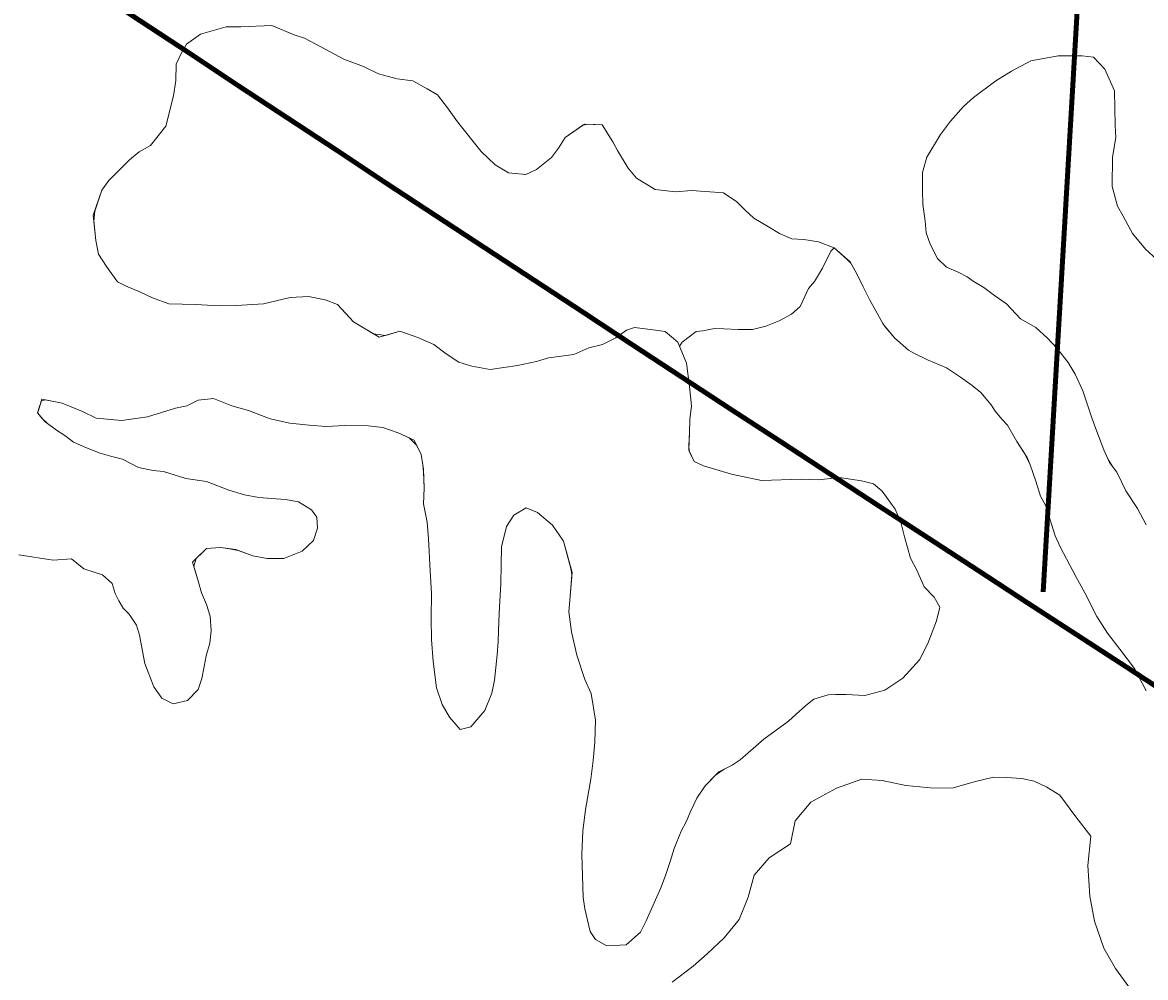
# Model space of a CAD drawing. Extents: x 553962 to 842807, y 8883888 to 9032388.
# Drawn here: x 671458 to 674180, y 8950820 to 8953134 of the extents above; entities that cross this region are included whole.
import ezdxf

# ---------------------------------------------------------------- set-up
doc = ezdxf.new("R2010")
doc.units = 0
doc.header["$LTSCALE"] = 160
for name, color, linetype, lineweight in [('21', 7, 'Continuous', 25), ('27', 7, 'Continuous', 90), ('4', 7, 'Continuous', 13)]:
    doc.layers.add(name, color=color, linetype=linetype, lineweight=lineweight)

msp = doc.modelspace()

# ---------------------------------------------------------------- linework, layer by layer
at = {"layer": '21'}
msp.add_spline([(665209.5, 8949437.1), (665261.8, 8949907.3), (665888.8, 8950560.5), (666750.9, 8951187.5), (667665.3, 8951814.5), (668344.5, 8952363.1), (668788.7, 8952911.7), (669180.6, 8953564.9), (669154.4, 8954270.2), (669755.3, 8954662.1), (670486.8, 8955027.9), (671218.3, 8955785.5), (671166.1, 8956360.3), (671531.8, 8956726), (671479.6, 8956987.3), (670957.1, 8957405.3), (670695.8, 8957849.4), (671139.9, 8958502.5), (671845.3, 8959207.9), (672394, 8958789.9), (673047.1, 8959234), (673465.1, 8959834.9), (673177.7, 8960461.9), (673987.6, 8960749.3), (675163.2, 8960879.9), (676103.7, 8960906.1), (677253.2, 8961428.6), (677697.4, 8961559.2), (678115.4, 8962133.9), (678611.8, 8962369.1), (678820.8, 8962919.9), (679291, 8963704.1), (679918, 8964226.8), (679944.1, 8964697.3), (679709, 8965272.3), (679291, 8966004.2), (678115.4, 8966945.2)], degree=3, dxfattribs=at)
at = {"layer": '27'}
msp.add_lwpolyline([(675245, 8966459.9), (679425.4, 8960995.9), (674256, 8957288.3), (673931.9, 8951754.5)], dxfattribs=at)
msp.add_spline([(637260.6, 8972975.8), (641524.5, 8971056.2), (652526.1, 8965412.7), (653164.3, 8965062.8), (670790.5, 8953770.1), (686194, 8943929.9), (696283.3, 8937647.1)], degree=3, dxfattribs=at)
at = {"layer": '4'}
for points in [[(673499.6, 8951502.9), (673548.3, 8951516.4), (673591.2, 8951545.3), (673632, 8951589.5), (673652.5, 8951629.4), (673673.4, 8951684.5), (673680.9, 8951717.2), (673667.8, 8951741.8), (673643.3, 8951766.8), (673625.7, 8951806.7), (673610.3, 8951836.4), (673595.6, 8951887.7), (673586.7, 8951923.5), (673572.6, 8951954.5), (673541.2, 8951998.7), (673520.2, 8952015.9), (673491.3, 8952023.3), (673438.3, 8952031.5), (673387.3, 8952025.7), (673345.5, 8952027.2), (673249, 8952024.2), (673176, 8952039.5), (673108.2, 8952059.6), (673085.7, 8952070.6), (673072.7, 8952097.6), (673074.2, 8952140.7), (673075.3, 8952172.4), (673079, 8952205.3), (673074.3, 8952252.4), (673067.4, 8952308.4), (673046.4, 8952359.9), (673015.6, 8952385.1), (672980.2, 8952390.2), (672941.1, 8952395.3), (672921.8, 8952388.4), (672895.8, 8952370.3), (672863.5, 8952353.7), (672830.2, 8952346), (672794.2, 8952329.5), (672733, 8952321.5), (672703.5, 8952312.4), (672657.5, 8952302.6), (672591.2, 8952293.5), (672547.1, 8952301.4), (672515.7, 8952311.4), (672484.7, 8952331.5), (672455, 8952354.1), (672416.3, 8952370.7), (672372.4, 8952386.2), (672322.1, 8952371.4), (672260.3, 8952409.2), (672221.2, 8952451.1), (672191.2, 8952462.3), (672150.8, 8952470.1), (672106.3, 8952467.9), (672042.4, 8952452.4), (671976.3, 8952448.3), (671935.6, 8952447.2), (671877.4, 8952450.6), (671812.8, 8952452.8), (671772.7, 8952466.9), (671744, 8952480.6), (671707.7, 8952495.8), (671687.8, 8952505.4), (671661.2, 8952543.2), (671641.9, 8952573), (671635.5, 8952606.2), (671629.4, 8952667.1), (671649.9, 8952727.5), (671667.2, 8952751), (671717.2, 8952801.3), (671740.7, 8952820.7), (671767.9, 8952836.3), (671805.1, 8952883.2), (671824.1, 8952956.1), (671829.3, 8952994), (671830.7, 8953033.2), (671843, 8953060.7), (671855.2, 8953081.8), (671889, 8953106), (671951.8, 8953124.1), (671987.4, 8953124.1), (672062.3, 8953126.6), (672116.1, 8953104.4), (672141.1, 8953095.9), (672181, 8953075.5), (672237.1, 8953045.6), (672284.6, 8953027.4), (672320.8, 8953009.6), (672366.1, 8952997.9), (672403.9, 8952992.8), (672438.8, 8952973.8), (672463.6, 8952958.9), (672487.9, 8952927.6), (672512.1, 8952893.8), (672569.2, 8952822), (672603.5, 8952789.1), (672635.9, 8952770.2), (672677.6, 8952766.2), (672703.4, 8952778), (672739.9, 8952807.1)], [(672455, 8952354.1), (672484.7, 8952331.5), (672515.7, 8952311.4), (672547.1, 8952301.4), (672591.2, 8952293.5), (672657.5, 8952302.6), (672703.5, 8952312.4), (672733, 8952321.5), (672794.2, 8952329.5), (672830.2, 8952346), (672863.5, 8952353.7), (672895.8, 8952370.3), (672921.8, 8952388.4), (672941.1, 8952395.3), (672980.2, 8952390.2), (673015.6, 8952385.1), (673046.4, 8952359.9), (673050.6, 8952349.6), (673056.6, 8952359.6), (673090.4, 8952385), (673107, 8952387), (673135.1, 8952392.3), (673157.9, 8952391.5), (673192.1, 8952390.3), (673227.6, 8952390.3), (673259.6, 8952398.1), (673291.8, 8952410.9), (673321.6, 8952427.6), (673342.5, 8952445.9), (673349.3, 8952459.6), (673363.1, 8952489.6), (673377.6, 8952506.8), (673396.5, 8952539.2), (673417, 8952580.3), (673425, 8952587.8), (673387.3, 8952602.9), (673352, 8952608), (673322.9, 8952610.3), (673292.9, 8952622.7), (673265.6, 8952638.9), (673230.8, 8952660.4), (673208.7, 8952680.2), (673189.1, 8952700), (673156.8, 8952721.4), (673079.6, 8952726.7), (673041.5, 8952724.2), (672990.9, 8952729.8), (672946.2, 8952756.7), (672925.5, 8952781.6), (672900.4, 8952824.3), (672888.4, 8952845), (672863.2, 8952886.5), (672829, 8952887.7), (672816.3, 8952885.6), (672773.3, 8952855.4), (672757.2, 8952829.3), (672739.9, 8952807.1), (672703.4, 8952778), (672677.6, 8952766.2), (672635.9, 8952770.2), (672603.5, 8952789.1), (672569.2, 8952822), (672512.1, 8952893.8), (672487.9, 8952927.6), (672463.6, 8952958.9), (672438.8, 8952973.8), (672403.9, 8952992.8), (672366.1, 8952997.9), (672320.8, 8953009.6), (672284.6, 8953027.4), (672237.1, 8953045.6), (672181, 8953075.5), (672141.1, 8953095.9), (672116.1, 8953104.4), (672062.3, 8953126.6), (671987.4, 8953124.1), (671951.8, 8953124.1), (671889, 8953106), (671855.2, 8953081.8), (671843, 8953060.7), (671830.7, 8953033.2), (671829.3, 8952994), (671824.1, 8952956.1), (671805.1, 8952883.2), (671767.9, 8952836.3), (671740.7, 8952820.7), (671717.2, 8952801.3), (671667.2, 8952751), (671649.9, 8952727.5), (671632.9, 8952677.4), (671630.8, 8952653.3), (671635.5, 8952606.2), (671641.9, 8952573), (671661.2, 8952543.2), (671687.8, 8952505.4), (671707.7, 8952495.8), (671744, 8952480.6), (671772.7, 8952466.9), (671812.8, 8952452.8), (671877.4, 8952450.6), (671935.6, 8952447.2)], [(674181.5, 8951916.5), (674160, 8951956.6), (674132.4, 8951999.5), (674110.3, 8952044.9), (674092.8, 8952067.6), (674078.9, 8952098.3), (674059, 8952149.2), (674049.8, 8952176.2), (674041.8, 8952200.6), (674028, 8952241.6), (674009.1, 8952281.6), (673992.3, 8952310.1), (673965.6, 8952344.1), (673942.4, 8952369), (673914.1, 8952395.3), (673876.8, 8952415.7), (673842.6, 8952452.4), (673814.1, 8952472.5), (673788.2, 8952492.4), (673762, 8952507.3), (673747.2, 8952517.9), (673726, 8952528.8), (673697.3, 8952541.3), (673675.2, 8952562.3), (673657.4, 8952597.2), (673648.2, 8952624.2), (673645.4, 8952653.5), (673640.4, 8952693), (673639.2, 8952728.5), (673639.4, 8952770.4), (673649.6, 8952808.1), (673683.2, 8952862.7), (673707.2, 8952894.9), (673738.9, 8952930.5), (673762.5, 8952952.5), (673817.2, 8952992.5), (673854.8, 8953016.5), (673901.4, 8953041.5), (673967.7, 8953053.1), (674026.1, 8953053.6), (674053.9, 8953050.1), (674080.8, 8953021.2), (674104.3, 8952968.4), (674106.4, 8952884.6), (674107.9, 8952855.4), (674099.9, 8952807.5), (674098.7, 8952736.5), (674112.2, 8952689), (674125.3, 8952664.5), (674148, 8952623.1), (674179.6, 8952585.2), (674215.2, 8952552.2)], [(674215.2, 8952552.2), (674179.6, 8952585.2), (674148, 8952623.1), (674125.3, 8952664.5), (674112.2, 8952689), (674098.7, 8952736.5), (674099.9, 8952807.5), (674107.9, 8952855.4), (674106.4, 8952884.6), (674104.3, 8952968.4), (674080.8, 8953021.2), (674053.9, 8953050.1), (674026.1, 8953053.6), (673967.7, 8953053.1), (673901.4, 8953041.5), (673854.8, 8953016.5), (673817.2, 8952992.5), (673762.5, 8952952.5), (673738.9, 8952930.5), (673707.2, 8952894.9), (673683.2, 8952862.7), (673649.6, 8952808.1), (673639.4, 8952770.4), (673639.2, 8952728.5), (673640.4, 8952693), (673645.4, 8952653.5), (673648.2, 8952624.2), (673657.4, 8952597.2), (673675.2, 8952562.3), (673697.3, 8952541.3), (673726, 8952528.8), (673747.2, 8952517.9), (673762, 8952507.3), (673788.2, 8952492.4), (673814.1, 8952472.5), (673842.6, 8952452.4), (673876.8, 8952415.7), (673914.1, 8952395.3), (673942.4, 8952369), (673965.6, 8952344.1), (673992.3, 8952310.1), (674009.1, 8952281.6), (674028, 8952241.6), (674041.8, 8952200.6), (674049.8, 8952176.2), (674059, 8952149.2), (674078.9, 8952098.3), (674089.4, 8952075.2), (674099.8, 8952058.5), (674110.3, 8952044.9), (674132.4, 8951999.5), (674160, 8951956.6), (674181.5, 8951916.5)], [(672739.9, 8952807.1), (672757.2, 8952829.3), (672773.3, 8952855.4), (672819.7, 8952888), (672863.2, 8952886.5), (672888.4, 8952845), (672900.4, 8952824.3), (672925.5, 8952781.6), (672946.2, 8952756.7), (672990.9, 8952729.8), (673041.5, 8952724.2), (673079.6, 8952726.7), (673156.8, 8952721.4), (673189.1, 8952700), (673208.7, 8952680.2), (673230.8, 8952660.4), (673265.6, 8952638.9), (673292.9, 8952622.7), (673322.9, 8952610.3), (673352, 8952608), (673387.3, 8952602.9), (673425, 8952587.8), (673463.6, 8952554), (673479.8, 8952524.8), (673495.2, 8952493.8), (673510.6, 8952462.8), (673526.1, 8952435.7), (673542.8, 8952404.6), (673548.8, 8952396.8), (673572, 8952369.3), (673605.2, 8952340.2), (673620.1, 8952332.1), (673651.3, 8952317.1), (673697.6, 8952297.7), (673731, 8952274.9), (673759.5, 8952254.9), (673780.5, 8952237.7), (673806, 8952207.6), (673815.6, 8952192), (673832.7, 8952172.4), (673844.9, 8952158), (673867.6, 8952119.2), (673892.9, 8952080.2), (673899.9, 8952062.2), (673913.7, 8952022.4), (673925.1, 8951986.5), (673937, 8951964.5), (673961.1, 8951890), (673974, 8951861.7), (674010.9, 8951791.9), (674032.3, 8951751.8), (674062, 8951694.9), (674087.2, 8951654.7), (674117.6, 8951615.6), (674152.7, 8951568.7), (674181.2, 8951514.4)], [(673844.9, 8952158), (673832.7, 8952172.4), (673815.6, 8952192), (673806, 8952207.6), (673780.5, 8952237.7), (673759.5, 8952254.9), (673731, 8952274.9), (673697.6, 8952297.7), (673651.3, 8952317.1), (673620.1, 8952332.1), (673605.2, 8952340.2), (673572, 8952369.3), (673543.7, 8952402.9), (673526.1, 8952435.7), (673510.6, 8952462.8), (673495.2, 8952493.8), (673479.8, 8952524.8), (673465.4, 8952550.7), (673456.9, 8952559.9), (673425, 8952587.8), (673417, 8952580.3), (673396.5, 8952539.2), (673377.6, 8952506.8), (673363.1, 8952489.6), (673349.3, 8952459.6), (673342.5, 8952445.9), (673321.6, 8952427.6), (673291.8, 8952410.9), (673259.6, 8952398.1), (673227.6, 8952390.3), (673192.1, 8952390.3), (673157.9, 8952391.5), (673135.1, 8952392.3), (673107, 8952387), (673090.4, 8952385), (673056.6, 8952359.6), (673050.6, 8952349.6), (673067.4, 8952308.4), (673074.3, 8952252.4), (673079, 8952205.3), (673075.3, 8952172.4), (673074.2, 8952140.7), (673073.1, 8952109.1), (673073.9, 8952095.1), (673085.7, 8952070.6), (673108.2, 8952059.6), (673176, 8952039.5), (673249, 8952024.2), (673345.5, 8952027.2), (673387.3, 8952025.7), (673438.3, 8952031.5), (673491.3, 8952023.3), (673520.2, 8952015.9), (673541.2, 8951998.7), (673572.6, 8951954.5), (673586.7, 8951923.5), (673595.6, 8951887.7), (673610.3, 8951836.4), (673625.7, 8951806.7), (673643.3, 8951766.8), (673667.8, 8951741.8), (673680.9, 8951717.2), (673673.4, 8951684.5), (673652.5, 8951629.4), (673632, 8951589.5), (673591.2, 8951545.3), (673548.3, 8951516.4), (673499.6, 8951502.9), (673454, 8951505.7), (673428.6, 8951505.4), (673410.8, 8951504.7), (673376.2, 8951494.5), (673356.7, 8951478.7), (673333.1, 8951458), (673314.7, 8951440.9), (673284.8, 8951419.1), (673254.8, 8951397.3), (673197.2, 8951347.3), (673177.8, 8951334.1), (673158.4, 8951324.6), (673137.6, 8951310.1), (673112.6, 8951284.3), (673092.5, 8951254.6), (673077.4, 8951223.4), (673066.4, 8951197.2), (673054.2, 8951174.8), (673037.4, 8951132.2), (673027.5, 8951100.8), (673016.1, 8951067), (673004.9, 8951036.9), (672985.6, 8950993.2), (672969.1, 8950957), (672955.5, 8950929.6), (672921.4, 8950899.1), (672874.4, 8950896.9), (672847, 8950911.8), (672833.7, 8950931.3), (672820.5, 8950986.3), (672816.4, 8951014.4), (672813.7, 8951118.5), (672815.6, 8951174.3)], [(671935.6, 8952447.2), (671976.3, 8952448.3), (672042.4, 8952452.4), (672106.3, 8952467.9), (672150.8, 8952470.1), (672191.2, 8952462.3), (672221.2, 8952451.1), (672260.3, 8952409.2), (672308.8, 8952379.6), (672337.8, 8952376), (672372.4, 8952386.2), (672416.3, 8952370.7), (672455, 8952354.1)], [(671540.6, 8952146.5), (671512, 8952167.1), (671494.6, 8952188.1), (671505, 8952221.5), (671553.7, 8952212), (671603.3, 8952191.8), (671636.3, 8952175.3), (671698.8, 8952169.8), (671761.3, 8952178.9), (671829.1, 8952199.4), (671856.5, 8952205.3), (671883.9, 8952219), (671921.2, 8952222.9), (671965.2, 8952205.2), (672005.3, 8952193.6), (672057.9, 8952174), (672105.8, 8952163.4), (672152.5, 8952158), (672194.3, 8952155.2), (672238.8, 8952157.5), (672295.8, 8952156.7), (672331.2, 8952152.9), (672368.8, 8952140.2), (672407.2, 8952122.2), (672424.4, 8952087.3), (672429.8, 8952052.1), (672431.3, 8952005.6), (672430, 8951967.8), (672438.6, 8951923.3), (672442.2, 8951882.6), (672445.8, 8951805.1), (672449, 8951750.4), (672448.2, 8951690.8), (672448.9, 8951638.8), (672453.3, 8951585.4), (672461.2, 8951521.7), (672475.1, 8951481.8), (672493, 8951450.8), (672518.6, 8951420.7), (672544.2, 8951427.4), (672578.6, 8951466.8), (672595.3, 8951509.3), (672601.5, 8951540.8), (672608.7, 8951601.5), (672611.1, 8951634.4), (672612.8, 8951683.8), (672614, 8951718), (672617.3, 8951773.7), (672617.7, 8951820.6), (672619.2, 8951863.7), (672631.1, 8951912.8), (672648.5, 8951940.1), (672678.3, 8951958), (672705.8, 8951946.9), (672742.8, 8951916.4), (672769.4, 8951877.5), (672789.8, 8951801.6), (672785, 8951743.7), (672782.3, 8951705.7), (672788.2, 8951657.3), (672801.5, 8951601), (672821, 8951542), (672836.3, 8951508.5), (672846.7, 8951443.4), (672844.8, 8951390.2), (672840.7, 8951345.9), (672835.3, 8951300.4), (672822.6, 8951227.3), (672815.6, 8951174.3), (672813.7, 8951118.5), (672816.4, 8951014.4), (672820.5, 8950986.3), (672833.7, 8950931.3), (672847, 8950911.8), (672874.4, 8950896.9), (672921.4, 8950899.1), (672955.5, 8950929.6), (672969.1, 8950957), (672985.6, 8950993.2), (673004.9, 8951036.9), (673016.1, 8951067), (673027.5, 8951100.8), (673037.4, 8951132.2), (673054.2, 8951174.8), (673066.4, 8951197.2), (673077.4, 8951223.4), (673092.5, 8951254.6), (673112.6, 8951284.3), (673145.6, 8951318.3), (673177.8, 8951334.1), (673197.2, 8951347.3), (673254.8, 8951397.3), (673284.8, 8951419.1), (673314.7, 8951440.9), (673333.1, 8951458), (673356.7, 8951478.7), (673376.2, 8951494.5), (673410.8, 8951504.7), (673428.6, 8951505.4), (673454, 8951505.7), (673499.6, 8951502.9)], [(672815.6, 8951174.3), (672822.6, 8951227.3), (672835.3, 8951300.4), (672840.7, 8951345.9), (672844.8, 8951390.2), (672846.7, 8951443.4), (672836.3, 8951508.5), (672821, 8951542), (672801.5, 8951601), (672788.2, 8951657.3), (672782.3, 8951705.7), (672785, 8951743.7), (672789.3, 8951795.6), (672787.3, 8951810.8), (672769.4, 8951877.5), (672742.8, 8951916.4), (672705.8, 8951946.9), (672678.3, 8951958), (672648.5, 8951940.1), (672631.1, 8951912.8), (672619.2, 8951863.7), (672617.7, 8951820.6), (672617.3, 8951773.7), (672614, 8951718), (672612.8, 8951683.8), (672611.1, 8951634.4), (672608.7, 8951601.5), (672601.5, 8951540.8), (672595.3, 8951509.3), (672578.6, 8951466.8), (672544.2, 8951427.4), (672518.6, 8951420.7), (672493, 8951450.8), (672475.1, 8951481.8), (672461.2, 8951521.7), (672453.3, 8951585.4), (672448.9, 8951638.8), (672448.2, 8951690.8), (672449, 8951750.4), (672445.8, 8951805.1), (672442.2, 8951882.6), (672438.6, 8951923.3), (672430, 8951967.8), (672431.3, 8952005.6), (672430, 8952044.5), (672428.1, 8952062.8), (672424.4, 8952087.3), (672413.4, 8952109.5), (672395, 8952127.9), (672368.8, 8952140.2), (672331.2, 8952152.9), (672295.8, 8952156.7), (672238.8, 8952157.5), (672194.3, 8952155.2), (672152.5, 8952158), (672105.8, 8952163.4), (672057.9, 8952174), (672005.3, 8952193.6), (671965.2, 8952205.2), (671921.2, 8952222.9), (671883.9, 8952219), (671856.5, 8952205.3), (671829.1, 8952199.4), (671761.3, 8952178.9), (671698.8, 8952169.8), (671636.3, 8952175.3), (671603.3, 8952191.8), (671553.7, 8952212), (671514, 8952219.8), (671503.8, 8952217.6), (671495.2, 8952190), (671495.1, 8952187.5), (671504.9, 8952175.7), (671518.4, 8952162.5), (671540.6, 8952146.5), (671560.5, 8952133.1), (671581.5, 8952117.2), (671609, 8952104.8), (671646.5, 8952090.8), (671674.1, 8952082.2), (671700.6, 8952076.2), (671739.2, 8952055.8), (671774.5, 8952048.2), (671799.7, 8952045.9), (671854.2, 8952028.9), (671904.2, 8952022.1), (671958, 8952001.2), (671995.6, 8951989.7), (672030.9, 8951983.4), (672061.3, 8951981), (672095.5, 8951978.6), (672127, 8951972.4), (672158, 8951953.5), (672171.3, 8951935.3), (672172.9, 8951908.6), (672163, 8951878.5), (672135.4, 8951852.8), (672091.7, 8951835.3), (672051.1, 8951835.5), (672015.8, 8951841.8), (671980.7, 8951854.5)], [(674181.2, 8951514.4), (674152.7, 8951568.7), (674117.6, 8951615.6), (674087.2, 8951654.7), (674062, 8951694.9), (674032.3, 8951751.8), (674010.9, 8951791.9), (673974, 8951861.7), (673961.1, 8951890), (673937, 8951964.5), (673925.1, 8951986.5), (673913.7, 8952022.4), (673899.9, 8952062.2), (673896.4, 8952071.2), (673884.5, 8952093.2), (673867.6, 8952119.2), (673844.9, 8952158)], [(671448.8, 8951844), (671532.1, 8951830.9), (671576.6, 8951834.4), (671606.3, 8951810.5), (671651.6, 8951796.1), (671675.1, 8951774.3), (671682.4, 8951750.8), (671691.4, 8951732.7), (671702.3, 8951714.6), (671716.8, 8951700.1), (671734.6, 8951674.1), (671741.4, 8951649.8), (671754.2, 8951580.8), (671776.3, 8951524.2), (671795.6, 8951496.9), (671823, 8951483.2), (671857.6, 8951490.9), (671883.9, 8951517.9), (671892.4, 8951544.2), (671898.5, 8951573.2), (671903.2, 8951599.7), (671911.9, 8951629.8), (671915.5, 8951660.1), (671913, 8951695.7), (671903.8, 8951724), (671892.1, 8951752.3), (671884.2, 8951777.9), (671869.8, 8951826.6), (671903.5, 8951859.7), (671937.9, 8951862.3), (671974.6, 8951856.7), (672015.8, 8951841.8), (672051.1, 8951835.5), (672091.7, 8951835.3), (672135.4, 8951852.8), (672163, 8951878.5), (672172.9, 8951908.6), (672171.3, 8951935.3), (672158, 8951953.5), (672127, 8951972.4), (672095.5, 8951978.6), (672061.3, 8951981), (672030.9, 8951983.4), (671995.6, 8951989.7), (671958, 8952001.2), (671904.2, 8952022.1), (671854.2, 8952028.9), (671799.7, 8952045.9), (671774.5, 8952048.2), (671739.2, 8952055.8), (671700.6, 8952076.2), (671674.1, 8952082.2), (671646.5, 8952090.8), (671609, 8952104.8), (671581.5, 8952117.2), (671560.5, 8952133.1), (671540.6, 8952146.5)], [(671980.7, 8951854.5), (671959.3, 8951859), (671937.9, 8951862.3), (671903.5, 8951859.7), (671878.6, 8951835.2), (671872.8, 8951816.4), (671884.2, 8951777.9), (671892.1, 8951752.3), (671903.8, 8951724), (671913, 8951695.7), (671915.5, 8951660.1), (671911.9, 8951629.8), (671903.2, 8951599.7), (671898.5, 8951573.2), (671892.4, 8951544.2), (671883.9, 8951517.9), (671857.6, 8951490.9), (671823, 8951483.2), (671795.6, 8951496.9), (671776.3, 8951524.2), (671754.2, 8951580.8), (671741.4, 8951649.8), (671734.6, 8951674.1), (671716.8, 8951700.1), (671702.3, 8951714.6), (671691.4, 8951732.7), (671682.4, 8951750.8), (671675.1, 8951774.3), (671651.6, 8951796.1), (671606.3, 8951810.5), (671576.6, 8951834.4), (671532.1, 8951830.9), (671448.8, 8951844)], [(674145.6, 8950788), (674106.6, 8950841.3), (674078.8, 8950891.3), (674056.2, 8950956.4), (674045, 8951017), (674039.6, 8951091), (674047.1, 8951162.6), (674010.9, 8951209), (673972.1, 8951261.6), (673940.8, 8951281.3), (673910.1, 8951295.4), (673879.8, 8951302), (673842.4, 8951304.9), (673810.9, 8951305.5), (673767.6, 8951294.7), (673713.3, 8951279.8), (673666.4, 8951278.7), (673598.9, 8951285), (673541.5, 8951297.2), (673492.2, 8951300.8), (673430.4, 8951279), (673368.8, 8951244.5), (673330.3, 8951199.3), (673319.7, 8951143.5), (673267.8, 8951109.5), (673231.5, 8951068.2), (673216.7, 8951014.6), (673195.1, 8950960.5), (673158.8, 8950916.3), (673117.5, 8950877.4), (673083.2, 8950847.4), (673032.2, 8950808.9)], [(673032.2, 8950808.9), (673083.2, 8950847.4), (673117.5, 8950877.4), (673158.8, 8950916.3), (673195.1, 8950960.5), (673216.7, 8951014.6), (673231.5, 8951068.2), (673267.8, 8951109.5), (673319.7, 8951143.5), (673330.3, 8951199.3), (673368.8, 8951244.5), (673430.4, 8951279), (673492.2, 8951300.8), (673541.5, 8951297.2), (673598.9, 8951285), (673666.4, 8951278.7), (673713.3, 8951279.8), (673767.6, 8951294.7), (673810.9, 8951305.5), (673842.4, 8951304.9), (673879.8, 8951302), (673910.1, 8951295.4), (673940.8, 8951281.3), (673972.1, 8951261.6), (674010.9, 8951209), (674047.1, 8951162.6), (674039.6, 8951091), (674045, 8951017), (674056.2, 8950956.4), (674078.8, 8950891.3), (674106.6, 8950841.3), (674145.6, 8950788)]]:
    msp.add_lwpolyline(points, dxfattribs=at)

doc.saveas('drawing.dxf')
